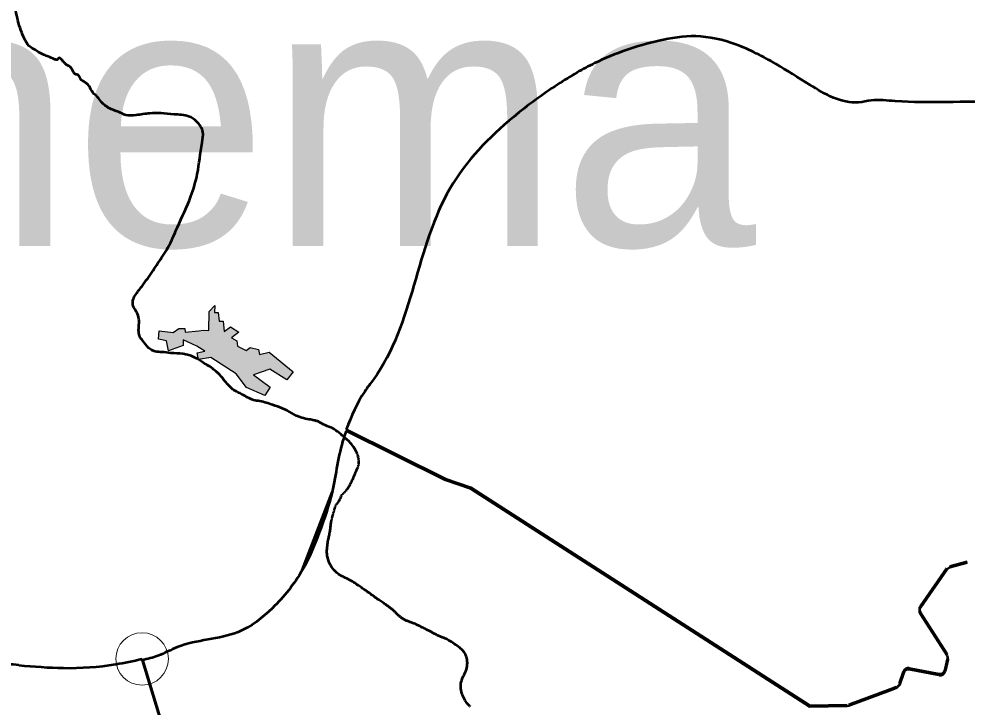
# Model space of a CAD drawing. Extents: x 553962 to 842807, y 8883888 to 9032388.
# Drawn here: x 809783 to 811589, y 9016934 to 9018244 of the extents above; entities that cross this region are included whole.
import ezdxf

# ---------------------------------------------------------------- set-up
doc = ezdxf.new("R2010")
doc.units = 0
doc.header["$LTSCALE"] = 200
doc.header["$PDMODE"] = 32
doc.header["$PDSIZE"] = 100
for name, color, linetype, lineweight in [('21', 7, 'Continuous', 25), ('24', 7, 'Continuous', 25), ('27', 7, 'Continuous', 13), ('28', 7, 'Continuous', 53), ('29', 7, 'Continuous', 53), ('35', 7, 'Continuous', 13)]:
    doc.layers.add(name, color=color, linetype=linetype, lineweight=lineweight)
doc.layers.add('41', color=7, linetype='Continuous')

msp = doc.modelspace()

# ---------------------------------------------------------------- hatches: boundary and pattern name
at = {"layer": '21'}
msp.add_hatch(color=256, dxfattribs=at).paths.add_polyline_path([(810134.1, 9017651.7), (810144.4, 9017651.2), (810145.4, 9017686.9), (810155.9, 9017698.6), (810155.4, 9017685.4), (810162.6, 9017685.3), (810164.2, 9017668.6), (810172.1, 9017668.5), (810174.1, 9017648.8), (810185.9, 9017657.7), (810201.9, 9017647.9), (810187.9, 9017637.3), (810198.2, 9017631.1), (810199.2, 9017621.1), (810215.5, 9017613.1), (810223.5, 9017618.4), (810239.1, 9017614.7), (810241.2, 9017605), (810259.8, 9017609.5), (810305.2, 9017572), (810293, 9017556.7), (810261, 9017577.4), (810229.8, 9017566.6), (810261.4, 9017543.1), (810251.2, 9017527.1), (810216.4, 9017542.7), (810196.9, 9017568.3), (810148.2, 9017599.4), (810124.6, 9017595.7), (810122.6, 9017608.2), (810136.9, 9017611.3), (810121.6, 9017621.4), (810096, 9017633.4), (810095.6, 9017622.4), (810068, 9017612.2), (810064.2, 9017631.2), (810048.5, 9017634.6), (810049.7, 9017650.2), (810076.5, 9017647.2), (810087.3, 9017654.6), (810098.7, 9017654.5), (810099.4, 9017648), (810125.8, 9017650.3)])

# ---------------------------------------------------------------- linework, layer by layer
msp.add_lwpolyline([(810134.1, 9017651.7), (810144.4, 9017651.2), (810145.4, 9017686.9), (810155.9, 9017698.6), (810155.4, 9017685.4), (810162.6, 9017685.3), (810164.2, 9017668.6), (810172.1, 9017668.5), (810174.1, 9017648.8), (810185.9, 9017657.7), (810201.9, 9017647.9), (810187.9, 9017637.3), (810198.2, 9017631.1), (810199.2, 9017621.1), (810215.5, 9017613.1), (810223.5, 9017618.4), (810239.1, 9017614.7), (810241.2, 9017605), (810259.8, 9017609.5), (810305.2, 9017572), (810293, 9017556.7), (810261, 9017577.4), (810229.8, 9017566.6), (810261.4, 9017543.1), (810251.2, 9017527.1), (810216.4, 9017542.7), (810196.9, 9017568.3), (810148.2, 9017599.4), (810124.6, 9017595.7), (810122.6, 9017608.2), (810136.9, 9017611.3), (810121.6, 9017621.4), (810096, 9017633.4), (810095.6, 9017622.4), (810068, 9017612.2), (810064.2, 9017631.2), (810048.5, 9017634.6), (810049.7, 9017650.2), (810076.5, 9017647.2), (810087.3, 9017654.6), (810098.7, 9017654.5), (810099.4, 9017648), (810125.8, 9017650.3)], close=True, dxfattribs=at)
at = {"layer": '24'}
for p, q in [((810427.2, 9017416.2), (810427.5, 9017415.3)), ((810427.8, 9017414.5), (810428.1, 9017413.7)), ((810428.3, 9017412.9), (810428.6, 9017412.1)), ((810428.8, 9017411.2), (810429, 9017410.3)), ((810429.3, 9017409.3), (810429.5, 9017408.3)), ((810429.7, 9017407.4), (810429.8, 9017406.4)), ((810430, 9017405.5), (810430.1, 9017404.6)), ((810430.2, 9017403.7), (810430.2, 9017402.8)), ((810430.3, 9017402.1), (810430.3, 9017401.3)), ((810430.3, 9017400.5), (810430.3, 9017399.8)), ((810429, 9017391.8), (810428.7, 9017390.9)), ((810429.5, 9017393.4), (810429.3, 9017392.6)), ((810429.9, 9017394.9), (810429.7, 9017394.2)), ((810430.1, 9017396.3), (810430, 9017395.6)), ((810430.3, 9017399.1), (810430.2, 9017398.4)), ((810430.2, 9017397.7), (810430.2, 9017397)), ((810406.3, 9017346.1), (810405.8, 9017345.5)), ((810407.5, 9017347.6), (810406.9, 9017346.8)), ((810396.1, 9017333.6), (810395.7, 9017332.7)), ((810396.8, 9017335.2), (810396.5, 9017334.5)), ((810397.5, 9017336.6), (810397.2, 9017335.9)), ((810398.2, 9017337.7), (810397.8, 9017337.2)), ((810399, 9017338.8), (810398.6, 9017338.3)), ((810399.9, 9017339.8), (810399.4, 9017339.3)), ((810400.9, 9017340.8), (810400.4, 9017340.3)), ((810401.8, 9017341.7), (810401.3, 9017341.3)), ((810402.8, 9017342.6), (810402.3, 9017342.2)), ((810403.7, 9017343.3), (810403.2, 9017342.9)), ((810404.5, 9017344.1), (810404.1, 9017343.7)), ((810405.3, 9017344.9), (810404.9, 9017344.5)), ((810384.3, 9017311.6), (810384.1, 9017310.7)), ((810384.8, 9017313.3), (810384.5, 9017312.4)), ((810385.3, 9017315.1), (810385.1, 9017314.2)), ((810386, 9017316.9), (810385.7, 9017316)), ((810386.8, 9017318.6), (810386.4, 9017317.8)), ((810387.7, 9017320.2), (810387.2, 9017319.4)), ((810388.8, 9017321.6), (810388.3, 9017320.9)), ((810390, 9017323), (810389.4, 9017322.3)), ((810391.2, 9017324.4), (810390.6, 9017323.6)), ((810379, 9017292.5), (810378.8, 9017291.7)), ((810379.4, 9017293.9), (810379.2, 9017293.2)), ((810379.8, 9017295.4), (810379.6, 9017294.6)), ((810380.2, 9017297), (810380, 9017296.2)), ((810380.6, 9017298.6), (810380.4, 9017297.8)), ((810381, 9017300.2), (810380.8, 9017299.4)), ((810381.5, 9017301.8), (810381.3, 9017301)), ((810382, 9017303.4), (810381.8, 9017302.6)), ((810382.5, 9017305), (810382.3, 9017304.2)), ((810383, 9017306.6), (810382.8, 9017305.8)), ((810383.5, 9017308.2), (810383.2, 9017307.4)), ((810383.9, 9017309.8), (810383.7, 9017309)), ((810378.6, 9017290.9), (810378.3, 9017290))]:
    msp.add_line(p, q, dxfattribs=at)
at = {"layer": '24', "lineweight": 53}
for p, q in [((810427.8, 9017414.5), (810427.5, 9017415.3)), ((810428.3, 9017412.9), (810428.1, 9017413.7)), ((810428.8, 9017411.2), (810428.6, 9017412.1)), ((810429.3, 9017409.3), (810429, 9017410.3)), ((810429.7, 9017407.4), (810429.5, 9017408.3)), ((810430, 9017405.5), (810429.8, 9017406.4)), ((810430.2, 9017403.7), (810430.1, 9017404.6)), ((810430.3, 9017402.1), (810430.2, 9017402.8)), ((810430.3, 9017400.5), (810430.3, 9017401.3)), ((810429, 9017391.8), (810429.3, 9017392.6)), ((810429.5, 9017393.4), (810429.7, 9017394.2)), ((810429.9, 9017394.9), (810430, 9017395.6)), ((810430.1, 9017396.3), (810430.2, 9017397)), ((810430.2, 9017397.7), (810430.2, 9017398.4)), ((810430.3, 9017399.1), (810430.3, 9017399.8)), ((810406.3, 9017346.1), (810406.9, 9017346.8)), ((810396.1, 9017333.6), (810396.5, 9017334.5)), ((810396.8, 9017335.2), (810397.2, 9017335.9)), ((810397.5, 9017336.6), (810397.8, 9017337.2)), ((810398.2, 9017337.7), (810398.6, 9017338.3)), ((810399, 9017338.8), (810399.4, 9017339.3)), ((810399.9, 9017339.8), (810400.4, 9017340.3)), ((810400.9, 9017340.8), (810401.3, 9017341.3)), ((810401.8, 9017341.7), (810402.3, 9017342.2)), ((810402.8, 9017342.6), (810403.2, 9017342.9)), ((810403.7, 9017343.3), (810404.1, 9017343.7)), ((810404.5, 9017344.1), (810404.9, 9017344.5)), ((810405.3, 9017344.9), (810405.8, 9017345.5)), ((810383.9, 9017309.8), (810384.1, 9017310.7)), ((810384.3, 9017311.6), (810384.5, 9017312.4)), ((810384.8, 9017313.3), (810385.1, 9017314.2)), ((810385.3, 9017315.1), (810385.7, 9017316)), ((810386, 9017316.9), (810386.4, 9017317.8)), ((810386.8, 9017318.6), (810387.2, 9017319.4)), ((810387.7, 9017320.2), (810388.3, 9017320.9)), ((810388.8, 9017321.6), (810389.4, 9017322.3)), ((810390, 9017323), (810390.6, 9017323.6)), ((810379, 9017292.5), (810379.2, 9017293.2)), ((810379.4, 9017293.9), (810379.6, 9017294.6)), ((810379.8, 9017295.4), (810380, 9017296.2)), ((810380.2, 9017297), (810380.4, 9017297.8)), ((810380.6, 9017298.6), (810380.8, 9017299.4)), ((810381, 9017300.2), (810381.3, 9017301)), ((810381.5, 9017301.8), (810381.8, 9017302.6)), ((810382, 9017303.4), (810382.3, 9017304.2)), ((810382.5, 9017305), (810382.8, 9017305.8)), ((810383, 9017306.6), (810383.2, 9017307.4)), ((810383.5, 9017308.2), (810383.7, 9017309)), ((810378.6, 9017290.9), (810378.8, 9017291.7)), ((810643.2, 9016934.2), (810642.5, 9016934.8))]:
    msp.add_line(p, q, dxfattribs=at)
at = {"layer": '24'}
msp.add_lwpolyline([(810420.3, 9017429.6), (810421.1, 9017428.5), (810421.8, 9017427.3), (810422.5, 9017426.1), (810423.1, 9017424.8), (810423.8, 9017423.6), (810424.4, 9017422.3), (810424.9, 9017421.2), (810425.5, 9017420)], dxfattribs=at)
at = {"layer": '24', "lineweight": 53}
for points in [[(810427.2, 9017416.2), (810426.8, 9017417), (810426.4, 9017417.9), (810426, 9017418.9), (810425.5, 9017420)], [(810407.5, 9017347.6), (810408.1, 9017348.5), (810408.8, 9017349.4), (810409.4, 9017350.3), (810410.1, 9017351.3), (810410.7, 9017352.3), (810411.3, 9017353.3), (810412, 9017354.2), (810412.6, 9017355.2), (810413.2, 9017356.2), (810413.8, 9017357.4), (810414.4, 9017358.6), (810415.2, 9017360), (810415.9, 9017361.7), (810416.8, 9017363.5), (810417.8, 9017365.7), (810418.8, 9017368), (810419.8, 9017370.5), (810421, 9017373), (810422.1, 9017375.6), (810423.1, 9017378), (810424.1, 9017380.4), (810425.1, 9017382.5), (810425.9, 9017384.4), (810426.6, 9017386.1), (810427.2, 9017387.5), (810427.8, 9017388.8), (810428.3, 9017389.9), (810428.7, 9017390.9)], [(810391.2, 9017324.4), (810391.8, 9017325.1), (810392.4, 9017325.9), (810393, 9017326.8), (810393.5, 9017327.8), (810394, 9017328.8), (810394.5, 9017329.8), (810394.9, 9017330.8), (810395.3, 9017331.8), (810395.7, 9017332.7)], [(810369.7, 9017235), (810369.9, 9017238.1), (810370.3, 9017241.1), (810370.7, 9017244), (810371.1, 9017246.7), (810371.5, 9017249.3), (810372, 9017251.8), (810372.5, 9017254.1), (810372.9, 9017256.2), (810373.4, 9017258.2), (810373.8, 9017260), (810374.1, 9017261.6), (810374.4, 9017263.1), (810374.7, 9017264.5), (810375, 9017265.8), (810375.2, 9017267.1), (810375.4, 9017268.5), (810375.6, 9017269.9), (810375.8, 9017271.5), (810376, 9017273.2), (810376.2, 9017275.1), (810376.5, 9017277.1), (810376.7, 9017279.1), (810376.9, 9017281.1), (810377.2, 9017283), (810377.4, 9017284.7), (810377.6, 9017286.3), (810377.9, 9017287.7), (810378.1, 9017288.9), (810378.3, 9017290)], [(810449.9, 9017151.1), (810447.7, 9017152.7), (810445.5, 9017154.2), (810443.4, 9017155.7), (810441.3, 9017157.1), (810439.2, 9017158.5), (810437.2, 9017159.8), (810435.2, 9017161.2), (810433.3, 9017162.5), (810431.3, 9017163.9), (810429.3, 9017165.4), (810427.2, 9017166.8), (810425.1, 9017168.3), (810423, 9017169.8), (810420.7, 9017171.3), (810418.3, 9017172.8), (810415.8, 9017174.2), (810413.1, 9017175.7), (810410.2, 9017177.1), (810407.2, 9017178.5), (810404.1, 9017179.9), (810401, 9017181.5), (810397.8, 9017183.1), (810394.7, 9017184.9), (810391.6, 9017187), (810388.6, 9017189.2), (810385.8, 9017191.8), (810383.1, 9017194.6), (810380.7, 9017197.7), (810378.4, 9017200.8), (810376.4, 9017204.2), (810374.6, 9017207.6), (810373.1, 9017211.1), (810371.8, 9017214.7), (810370.9, 9017218.2), (810370.2, 9017221.6), (810369.8, 9017225.1), (810369.6, 9017228.4), (810369.6, 9017231.8), (810369.7, 9017235)], [(810506.3, 9017107.9), (810505.4, 9017108.8), (810504.4, 9017109.7), (810503.5, 9017110.7), (810502.5, 9017111.6), (810501.5, 9017112.6), (810500.6, 9017113.6), (810499.6, 9017114.5), (810498.6, 9017115.5), (810497.6, 9017116.4), (810496.6, 9017117.3), (810495.6, 9017118.2), (810494.5, 9017119), (810493.5, 9017119.9), (810492.4, 9017120.7), (810491.4, 9017121.5), (810490.3, 9017122.4), (810489.3, 9017123.2), (810488.2, 9017124), (810487.1, 9017124.8), (810486, 9017125.7), (810484.8, 9017126.5), (810483.6, 9017127.4), (810482.2, 9017128.4), (810480.8, 9017129.3), (810479.3, 9017130.4), (810477.7, 9017131.5), (810476, 9017132.7), (810474.2, 9017133.9), (810472.2, 9017135.2), (810470.3, 9017136.6), (810468.2, 9017138), (810466.1, 9017139.5), (810463.8, 9017141.1), (810461.5, 9017142.7), (810459.2, 9017144.4), (810456.9, 9017146.1), (810454.5, 9017147.8), (810452.2, 9017149.5), (810449.9, 9017151.1)], [(810565.2, 9017078.2), (810564, 9017078.9), (810562.7, 9017079.5), (810561.3, 9017080.2), (810559.9, 9017081), (810558.4, 9017081.8), (810556.7, 9017082.6), (810554.9, 9017083.6), (810553, 9017084.6), (810550.9, 9017085.6), (810548.6, 9017086.7), (810546.4, 9017087.8), (810544.1, 9017089), (810541.8, 9017090), (810539.5, 9017091.1), (810537.3, 9017092), (810535.3, 9017092.9), (810533.3, 9017093.7), (810531.5, 9017094.4), (810529.8, 9017095), (810528.2, 9017095.6), (810526.6, 9017096.2), (810525.2, 9017096.7), (810523.8, 9017097.2), (810522.5, 9017097.7), (810521.2, 9017098.2), (810520, 9017098.8), (810518.8, 9017099.3), (810517.6, 9017099.8), (810516.5, 9017100.4), (810515.4, 9017101), (810514.4, 9017101.7), (810513.3, 9017102.3), (810512.3, 9017103), (810511.3, 9017103.8), (810510.3, 9017104.5), (810509.3, 9017105.3), (810508.3, 9017106.1), (810507.3, 9017107), (810506.3, 9017107.9)], [(810632.3, 9017036.3), (810631.1, 9017038.2), (810629.8, 9017039.9), (810628.3, 9017041.6), (810626.6, 9017043.3), (810624.7, 9017044.9), (810622.5, 9017046.7), (810620.1, 9017048.5), (810617.6, 9017050.4), (810614.9, 9017052.3), (810612.1, 9017054.2), (810609.4, 9017056), (810606.8, 9017057.7), (810604.2, 9017059.3), (810601.9, 9017060.7), (810599.9, 9017061.8), (810598, 9017062.8), (810596.4, 9017063.6), (810594.9, 9017064.2), (810593.5, 9017064.8), (810592.1, 9017065.4), (810590.8, 9017065.9), (810589.5, 9017066.4), (810588.1, 9017067), (810586.7, 9017067.6), (810585.2, 9017068.2), (810583.7, 9017068.9), (810582.1, 9017069.6), (810580.6, 9017070.3), (810579.1, 9017071), (810577.6, 9017071.8), (810576.1, 9017072.5), (810574.6, 9017073.2), (810573.2, 9017074), (810571.8, 9017074.7), (810570.4, 9017075.4), (810569.1, 9017076.1), (810567.8, 9017076.8), (810566.5, 9017077.5), (810565.2, 9017078.2)], [(810641.8, 9016935.4), (810641, 9016936.1), (810640.1, 9016937), (810639.1, 9016938), (810638, 9016939.3), (810636.8, 9016940.7), (810635.6, 9016942.4), (810634.2, 9016944.3), (810632.8, 9016946.5), (810631.4, 9016948.8), (810630, 9016951.3), (810628.7, 9016954), (810627.5, 9016956.8), (810626.5, 9016959.7), (810625.7, 9016962.7), (810625.1, 9016965.7), (810624.7, 9016968.9), (810624.5, 9016972), (810624.6, 9016975.2), (810624.8, 9016978.4), (810625.4, 9016981.5), (810626.2, 9016984.6), (810627.2, 9016987.6), (810628.4, 9016990.6), (810629.8, 9016993.5), (810631.2, 9016996.5), (810632.6, 9016999.4), (810633.8, 9017002.3), (810635, 9017005.3), (810635.9, 9017008.4), (810636.5, 9017011.5), (810636.8, 9017014.6), (810636.9, 9017017.8), (810636.7, 9017020.9), (810636.3, 9017023.9), (810635.8, 9017026.8), (810635.1, 9017029.5), (810634.3, 9017032), (810633.4, 9017034.2), (810632.3, 9017036.3)]]:
    msp.add_lwpolyline(points, dxfattribs=at)
for points in [[(810053.5, 9018065.1), (810032.3, 9018064.6), (810005.9, 9018061.1), (809986.5, 9018061.4), (809972.6, 9018067.2), (809954.6, 9018074.4), (809945.8, 9018080.8), (809940.1, 9018085.8), (809932.8, 9018095.6), (809923.5, 9018104.3), (809916.6, 9018116.5), (809906.4, 9018125.2), (809902.3, 9018127.6), (809898, 9018134.9), (809894.8, 9018137.8), (809889.6, 9018139.8), (809884.3, 9018147.9), (809880.6, 9018152.9), (809871.6, 9018158.7), (809867.5, 9018163), (809862.6, 9018168.3), (809859.4, 9018170.3), (809855.9, 9018166.8), (809851, 9018167.4), (809838.5, 9018172.6), (809830.1, 9018176.1), (809811.2, 9018186.8), (809801.9, 9018193.2), (809793.5, 9018206.3), (809786.6, 9018223.1), (809777, 9018260.3), (809772.1, 9018285.2), (809764.2, 9018310.8), (809759.3, 9018328.9), (809759.3, 9018337.3), (809764.5, 9018348.3), (809775.5, 9018362.6), (809789.2, 9018374.7), (809799.6, 9018386.1), (809813.5, 9018402.3), (809830.1, 9018413.1), (809842.8, 9018422.1), (809848.1, 9018428.5), (809851.3, 9018443.5), (809851.3, 9018456.3), (809849.8, 9018464.7), (809848.1, 9018490.3), (809845.2, 9018510.3), (809848.7, 9018530.6), (809849.8, 9018547.8), (809856.5, 9018560), (809866.1, 9018570.1), (809876.8, 9018578.5), (809882, 9018587.8), (809882.3, 9018600.6)], [(810425.7, 9017419.5), (810418.1, 9017432.1), (810401.6, 9017448.7), (810376.7, 9017466.3), (810362.7, 9017472), (810351.4, 9017478.1), (810345.3, 9017479.6), (810335.7, 9017481.7), (810321.4, 9017484.6), (810302.5, 9017493.7), (810285.1, 9017502.6), (810266.2, 9017509.3), (810241.7, 9017516.3), (810229.7, 9017518.5), (810207.6, 9017529.3), (810199.3, 9017533.5), (810190.4, 9017538.7), (810185.2, 9017543.5), (810177.8, 9017551.7), (810172.6, 9017557.8), (810163.1, 9017568.9), (810158.5, 9017572.6), (810148.9, 9017580.6), (810138.7, 9017586.7), (810122.7, 9017596.9), (810106.4, 9017604.1), (810095.3, 9017606.3), (810072.5, 9017608), (810054.9, 9017609.8), (810042.3, 9017611.1), (810036, 9017613.7), (810029, 9017618.9), (810019, 9017631.1), (810013.5, 9017639), (810011.1, 9017648.3), (810011.4, 9017661.7), (810010.8, 9017676.5), (810005.3, 9017688.7), (810000.7, 9017697.1), (810000.1, 9017707.8), (810003.9, 9017717.1), (810010.8, 9017727), (810017.5, 9017735.7), (810038.4, 9017765), (810057, 9017793.1), (810066.8, 9017808.8), (810084.8, 9017847.7), (810110.4, 9017906.6), (810122.6, 9017949), (810131.8, 9018009.1), (810133.3, 9018028.9), (810121.1, 9018049.2), (810106, 9018058.8), (810078.7, 9018062.5), (810053.5, 9018065.1)]]:
    msp.add_spline(points, degree=3, dxfattribs=at)
at = {"layer": '27'}
for p, q in [((810379.2, 9017343), (810322.3, 9017194.4)), ((810017.5, 9017025.4), (810018.3, 9017022.9)), ((809783, 9017013.5), (809783, 9017013.5))]:
    msp.add_line(p, q, dxfattribs=at)
msp.add_lwpolyline([(810404.9, 9017456.2), (810406.2, 9017459.7), (810406.2, 9017459.7), (810409.7, 9017458), (810412.7, 9017459.1), (810406.2, 9017462.3), (810406.2, 9017462.3)], dxfattribs=at)
for points in [[(810406.2, 9017462.3), (810441.4, 9017534.8), (810458.1, 9017557.7), (810604.1, 9017922), (810724.6, 9018057.6), (810809, 9018119.6), (810846, 9018142.3), (810879.2, 9018160), (811001.7, 9018202.7), (811071.8, 9018211.3), (811148.2, 9018195.8), (811224.3, 9018158.6), (811289.1, 9018118.9), (811381.8, 9018085.4), (811406.1, 9018089.1), (811451.9, 9018087.7), (811548.7, 9018086), (811656.9, 9018086.8)], [(810322.3, 9017194.4), (810379.2, 9017343), (810401.4, 9017445.9), (810404.9, 9017456.2)], [(810018.3, 9017022.9), (810047.6, 9017031.5), (810084.6, 9017047.9), (810200.6, 9017076.7), (810265.8, 9017122.2), (810322.3, 9017194.4), (810379.2, 9017343)], [(809629.9, 9017038.4), (809676.9, 9017017.9), (809739.3, 9017016.3), (809783, 9017013.5)], [(809783, 9017013.5), (809867.8, 9017008.2), (809967.2, 9017015.4), (810017.5, 9017025.4)]]:
    msp.add_spline(points, degree=3, dxfattribs=at)
msp.add_point((810017.5, 9017025.4), dxfattribs=at)
at = {"layer": '28'}
for p, q in [((810322.3, 9017194.4), (810379.2, 9017343)), ((810017.5, 9017022.8), (810305.9, 9016079.9)), ((811535.1, 9016994.4), (811478.6, 9017005.1))]:
    msp.add_line(p, q, dxfattribs=at)
for points in [[(811289, 9016933.9), (810643.6, 9017349.5), (810595.6, 9017365.6), (810406.2, 9017459.7), (810406.2, 9017459.7)], [(811588.5, 9017208.2), (811555.6, 9017199.7), (811549.8, 9017195.7), (811499.6, 9017123.2)], [(811499.3, 9017112.1), (811550.6, 9017032.1), (811552, 9017024.4), (811546.7, 9017001.9)], [(811467.3, 9016998.5), (811459.6, 9016976), (811453.6, 9016969.8), (811441.9, 9016965.5), (811363.2, 9016936.3), (811359.4, 9016935.6), (811289, 9016933.9)]]:
    msp.add_lwpolyline(points, dxfattribs=at)
for centre, start, end in [((811507.8, 9017117.5), 145.2862, 212.6677), ((811476.7, 9016995.3), 79.2842, 161.1304), ((811537, 9017004.2), 259.2828, 346.8889)]:
    msp.add_arc(centre, 10, start, end, dxfattribs=at)
for points in [[(810406.2, 9017459.7), (810401.4, 9017445.9), (810379.2, 9017343), (810322.3, 9017194.4)], [(810379.2, 9017343), (810322.3, 9017194.4), (810265.8, 9017122.2), (810200.6, 9017076.7), (810084.6, 9017047.9), (810047.6, 9017031.5), (810017.5, 9017022.8)]]:
    msp.add_spline(points, degree=3, dxfattribs=at)
at = {"layer": '29'}
for p, q in [((810406.2, 9017462.3), (810406.2, 9017462.3)), ((811555.6, 9017202.3), (811588.5, 9017210.8)), ((811499.6, 9017125.8), (811549.8, 9017198.3)), ((811550.6, 9017034.7), (811499.3, 9017114.7)), ((810017.5, 9017025.4), (810305.9, 9016082.5)), ((811546.7, 9017004.6), (811552, 9017027)), ((811478.6, 9017007.7), (811535.1, 9016997)), ((811459.6, 9016978.6), (811467.3, 9017001.1))]:
    msp.add_line(p, q, dxfattribs=at)
for points in [[(810406.2, 9017462.3), (810595.6, 9017368.2), (810643.6, 9017352.1), (811289, 9016936.5), (811359.4, 9016938.2)], [(811363.2, 9016938.9), (811441.9, 9016968.1), (811453.6, 9016972.5)]]:
    msp.add_lwpolyline(points, dxfattribs=at)
for centre, start, end in [((811507.8, 9017120.1), 145.2862, 212.6677), ((811476.7, 9016997.9), 79.2842, 161.1304), ((811537, 9017006.8), 259.2828, 346.8889)]:
    msp.add_arc(centre, 10, start, end, dxfattribs=at)
for points in [[(811656.9, 9018086.8), (811548.7, 9018086), (811451.9, 9018087.7), (811406.1, 9018089.1), (811381.8, 9018085.4), (811289.1, 9018118.9), (811224.3, 9018158.6), (811148.2, 9018195.8), (811071.8, 9018211.3), (811001.7, 9018202.7), (810879.2, 9018160), (810846, 9018142.3), (810809, 9018119.6), (810724.6, 9018057.6), (810604.1, 9017922), (810458.1, 9017557.7), (810441.4, 9017534.8), (810406.2, 9017462.3)], [(809783, 9017013.5), (809739.3, 9017016.3), (809676.9, 9017017.9), (809629.9, 9017038.4)], [(809783, 9017013.5), (809867.8, 9017008.2), (809967.2, 9017015.4), (810017.5, 9017025.4)]]:
    msp.add_spline(points, degree=3, dxfattribs=at)
at = {"layer": '35'}
for p, q in [((810379.2, 9017343), (810322.3, 9017194.4)), ((810017.5, 9017025.4), (810018.3, 9017022.9)), ((809783, 9017013.5), (809783, 9017013.5))]:
    msp.add_line(p, q, dxfattribs=at)
msp.add_lwpolyline([(810404.9, 9017456.2), (810406.2, 9017459.7), (810406.2, 9017459.7), (810409.7, 9017458), (810412.7, 9017459.1), (810406.2, 9017462.3), (810406.2, 9017462.3)], dxfattribs=at)
for points in [[(810406.2, 9017462.3), (810441.4, 9017534.8), (810458.1, 9017557.7), (810604.1, 9017922), (810724.6, 9018057.6), (810809, 9018119.6), (810846, 9018142.3), (810879.2, 9018160), (811001.7, 9018202.7), (811071.8, 9018211.3), (811148.2, 9018195.8), (811224.3, 9018158.6), (811289.1, 9018118.9), (811381.8, 9018085.4), (811406.1, 9018089.1), (811451.9, 9018087.7), (811548.7, 9018086), (811656.9, 9018086.8)], [(810322.3, 9017194.4), (810379.2, 9017343), (810401.4, 9017445.9), (810404.9, 9017456.2)], [(810018.3, 9017022.9), (810047.6, 9017031.5), (810084.6, 9017047.9), (810200.6, 9017076.7), (810265.8, 9017122.2), (810322.3, 9017194.4), (810379.2, 9017343)], [(809629.9, 9017038.4), (809676.9, 9017017.9), (809739.3, 9017016.3), (809783, 9017013.5)], [(809783, 9017013.5), (809867.8, 9017008.2), (809967.2, 9017015.4), (810017.5, 9017025.4)]]:
    msp.add_spline(points, degree=3, dxfattribs=at)
msp.add_point((810017.5, 9017025.4), dxfattribs=at)

# ---------------------------------------------------------------- texts
at = {"layer": '41'}
msp.add_text('Ipanema', height=500, dxfattribs=at).set_placement((808584.9, 9017812.1))

doc.saveas('drawing.dxf')
